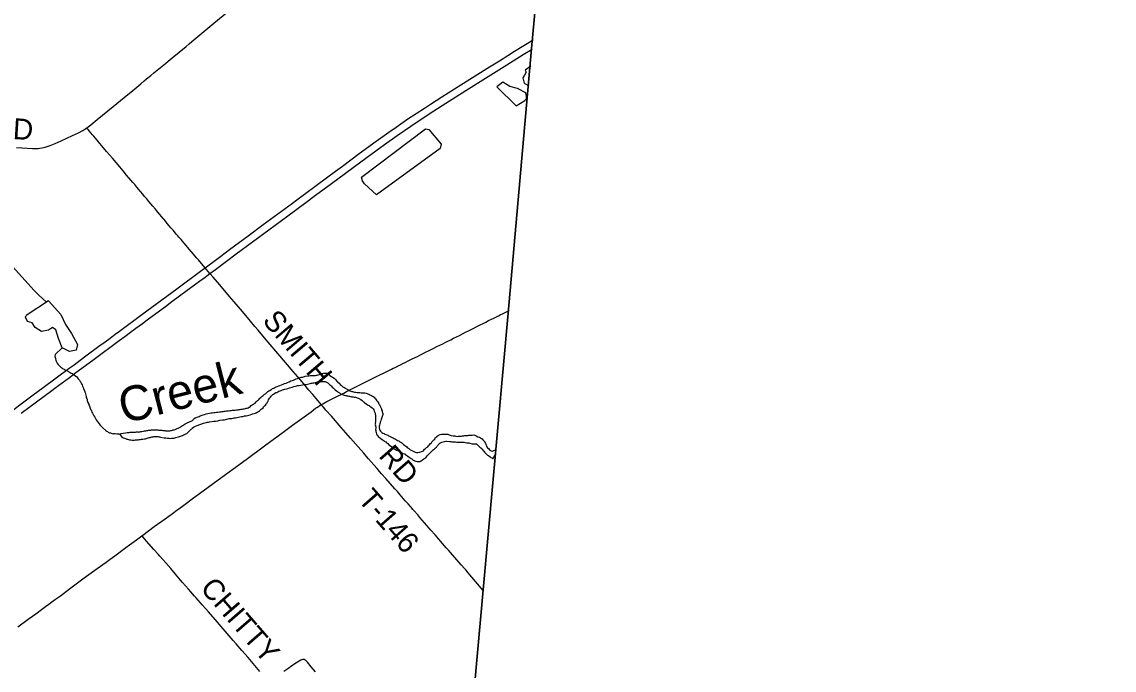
# Model space of a CAD drawing. Extents: x 1410790 to 1770854, y 448063 to 770588.
# Drawn here: x 1632477 to 1648152, y 571742 to 581047 of the extents above; entities that cross this region are included whole.
import ezdxf

# ---------------------------------------------------------------- set-up
doc = ezdxf.new("R2010")
doc.units = 0
for name, color, linetype in [('GM_X_Adjacent_County', 7, 'Continuous'), ('GM_X_County', 7, 'Continuous'), ('GM_X_County_Road', 7, 'Continuous'), ('GM_X_County_Road_Text', 7, 'Continuous'), ('GM_X_Interstate_Route', 7, 'Continuous'), ('GM_X_Minor_Lake', 7, 'Continuous'), ('GM_X_Minor_River', 7, 'Continuous'), ('GM_X_Minor_River_Text', 7, 'Continuous'), ('GM_X_Township', 7, 'Continuous'), ('GM_X_Township_Road', 7, 'Continuous'), ('GM_X_Township_Road_Text', 7, 'Continuous')]:
    doc.layers.add(name, color=color, linetype=linetype)

msp = doc.modelspace()

# ---------------------------------------------------------------- linework, layer by layer
at = {"layer": 'GM_X_Adjacent_County'}
msp.add_lwpolyline([(1651277, 565574), (1641608, 566488), (1639127, 566722), (1638543, 566777), (1638842, 570076), (1639097, 572897), (1639456, 576867), (1639791, 580666), (1640135, 584378), (1640197, 585063), (1640696, 590579), (1640772, 591419), (1641010, 594042), (1641435, 598750), (1641726, 601963), (1641954, 604485), (1642314, 608472), (1642473, 610227), (1643260, 618938), (1643522, 621830), (1644023, 627376), (1646278, 627176), (1649675, 626876)], dxfattribs=at)
at = {"layer": 'GM_X_County'}
msp.add_lwpolyline([(1594558, 570925), (1600110, 570408), (1601218, 570299), (1605315, 569892), (1608125, 569657), (1616080, 568853), (1618534, 568633), (1622375, 568282), (1623453, 568184), (1625400, 568006), (1627110, 567846), (1631058, 567476), (1632910, 567303), (1638543, 566777), (1638842, 570076), (1639097, 572897), (1639456, 576867), (1639791, 580666), (1640135, 584378), (1640197, 585063), (1640696, 590579), (1640772, 591419)], dxfattribs=at)
at = {"layer": 'GM_X_County_Road'}
for points in [[(1633407, 579523), (1633410, 579525), (1633466, 579568), (1633559, 579644), (1633787, 579832), (1633947, 579963), (1634068, 580063), (1634182, 580157), (1634233, 580199), (1634268, 580228), (1634329, 580278), (1634372, 580314), (1634537, 580449), (1634575, 580481), (1634633, 580529), (1634833, 580693), (1634876, 580729), (1634916, 580763), (1635002, 580834), (1635233, 581027), (1635445, 581204)], [(1632399, 579243), (1632553, 579233), (1632628, 579229), (1632656, 579229), (1632683, 579229), (1632712, 579230), (1632736, 579233), (1632763, 579237), (1632789, 579242), (1632812, 579248), (1632840, 579257), (1632884, 579272), (1632954, 579301), (1633041, 579340), (1633205, 579414), (1633292, 579454), (1633350, 579485), (1633380, 579505), (1633407, 579523)]]:
    msp.add_lwpolyline(points, dxfattribs=at)
at = {"layer": 'GM_X_Interstate_Route'}
for points in [[(1632269, 575418), (1632564, 575636), (1632640, 575692), (1632783, 575797), (1633154, 576074), (1633226, 576126), (1633313, 576191), (1633397, 576253), (1633582, 576390), (1633671, 576456), (1633743, 576509), (1633816, 576563), (1633877, 576608), (1634199, 576846), (1634701, 577215), (1635040, 577468), (1635106, 577517), (1635275, 577642), (1635330, 577684), (1635456, 577777), (1635723, 577975), (1635942, 578136), (1636359, 578444), (1636422, 578491), (1636701, 578698), (1636851, 578809), (1636980, 578903), (1637079, 578977), (1637319, 579155), (1637562, 579333), (1637741, 579461), (1637848, 579536), (1638018, 579654), (1638254, 579809), (1638339, 579863), (1638504, 579971), (1638778, 580142), (1639188, 580400), (1639330, 580489), (1639449, 580564), (1639546, 580626), (1639814, 580787)], [(1633497, 576193), (1633670, 576320), (1633720, 576357), (1633875, 576473), (1633957, 576533), (1634038, 576594), (1634112, 576649), (1634207, 576719), (1634273, 576768), (1634556, 576976), (1634610, 577018), (1634758, 577127), (1634975, 577287), (1635025, 577324), (1635107, 577384), (1635176, 577435), (1635254, 577493), (1635415, 577613), (1635551, 577715), (1635786, 577888), (1636021, 578062), (1636294, 578262), (1636533, 578440), (1636693, 578560), (1636919, 578726), (1637432, 579106), (1637680, 579287), (1637861, 579413), (1638059, 579551), (1638248, 579679), (1638390, 579771), (1638562, 579880), (1638850, 580062), (1639167, 580260), (1639438, 580431), (1639673, 580579), (1639802, 580656)], [(1632907, 575757), (1632952, 575790), (1633160, 575944), (1633253, 576012), (1633497, 576193)], [(1632467, 575431), (1632907, 575757)]]:
    msp.add_lwpolyline(points, dxfattribs=at)
at = {"layer": 'GM_X_Minor_Lake'}
for points in [[(1639779, 580409), (1639699, 580353), (1639713, 580323), (1639692, 580283), (1639664, 580241), (1639683, 580167), (1639754, 580126)], [(1639571, 579839), (1639693, 579920), (1639717, 579943), (1639719, 579979), (1639708, 580026), (1639590, 580091), (1639481, 580117), (1639442, 580141), (1639380, 580182), (1639292, 580115)], [(1639571, 579839), (1639292, 580115)], [(1637567, 578562), (1637392, 578723), (1637364, 578765), (1637351, 578816), (1638267, 579510), (1638315, 579502), (1638496, 579289), (1638481, 579227)], [(1638481, 579227), (1637567, 578562)], [(1632857, 577044), (1633038, 576847), (1633101, 576704), (1633188, 576576), (1633277, 576416), (1633258, 576336), (1633163, 576313), (1633055, 576369), (1633004, 576500), (1632965, 576627), (1632919, 576661), (1632857, 576620), (1632758, 576603), (1632670, 576658), (1632623, 576727), (1632560, 576746), (1632529, 576808), (1632541, 576834)], [(1632857, 577044), (1632541, 576834)]]:
    msp.add_lwpolyline(points, dxfattribs=at)
at = {"layer": 'GM_X_Minor_River'}
for points in [[(1632300, 577582), (1632656, 577191), (1632719, 577126), (1632829, 577025)], [(1633055, 576369), (1632955, 576274), (1632952, 576242), (1632958, 576220), (1632962, 576210), (1632965, 576193), (1632969, 576179), (1632973, 576169), (1632979, 576157), (1632985, 576147), (1632994, 576135), (1633006, 576118), (1633024, 576104), (1633038, 576092), (1633050, 576081), (1633062, 576073), (1633072, 576067), (1633084, 576061), (1633094, 576054), (1633104, 576048), (1633116, 576044), (1633128, 576038), (1633140, 576031), (1633149, 576025), (1633161, 576021), (1633171, 576013), (1633185, 576004), (1633197, 575998), (1633207, 575992), (1633219, 575984), (1633235, 575973), (1633259, 575955), (1633275, 575936), (1633287, 575924), (1633302, 575906), (1633310, 575894), (1633316, 575883), (1633324, 575873), (1633330, 575863), (1633335, 575849), (1633343, 575835), (1633349, 575818), (1633355, 575800), (1633362, 575778), (1633370, 575764), (1633376, 575750), (1633380, 575735), (1633384, 575725), (1633389, 575707), (1633393, 575687), (1633399, 575669), (1633402, 575657), (1633408, 575640), (1633412, 575626), (1633416, 575612), (1633421, 575596), (1633425, 575584), (1633431, 575570), (1633435, 575558), (1633441, 575545), (1633446, 575529), (1633452, 575515), (1633458, 575501), (1633464, 575489), (1633470, 575476), (1633475, 575464), (1633483, 575446), (1633493, 575430), (1633501, 575412), (1633510, 575391), (1633522, 575373), (1633534, 575355), (1633545, 575334), (1633559, 575316), (1633573, 575298), (1633587, 575277), (1633602, 575257), (1633620, 575241), (1633638, 575222), (1633682, 575183), (1633695, 575173), (1633707, 575165), (1633717, 575160), (1633735, 575150), (1633747, 575146), (1633759, 575141), (1633773, 575137), (1633785, 575135), (1633799, 575139), (1633816, 575138), (1633842, 575134), (1633868, 575133), (1633882, 575131), (1633902, 575139), (1633932, 575144), (1633963, 575150), (1633987, 575153), (1634003, 575155), (1634017, 575155), (1634033, 575157), (1634043, 575156)], [(1635666, 575492), (1635684, 575496), (1635696, 575500), (1635710, 575504), (1635726, 575509), (1635739, 575515), (1635749, 575517), (1635767, 575541), (1635796, 575558), (1635826, 575572), (1635839, 575594), (1635857, 575611), (1635873, 575623), (1635882, 575633), (1635894, 575645), (1635906, 575653), (1635914, 575663), (1635927, 575675), (1635941, 575686), (1635959, 575702), (1635972, 575710), (1635988, 575722), (1635998, 575732), (1636008, 575739), (1636023, 575751), (1636035, 575757), (1636053, 575769), (1636063, 575775), (1636074, 575782), (1636092, 575790), (1636108, 575798), (1636126, 575806), (1636143, 575813), (1636163, 575821), (1636181, 575829), (1636203, 575838), (1636226, 575846), (1636248, 575856), (1636268, 575863), (1636289, 575871), (1636315, 575882), (1636337, 575892), (1636357, 575900), (1636376, 575905), (1636394, 575913), (1636412, 575921), (1636432, 575927), (1636451, 575934), (1636469, 575940), (1636487, 575946), (1636503, 575949), (1636517, 575953), (1636534, 575957), (1636544, 575959), (1636582, 575966), (1636596, 575968), (1636612, 575969), (1636626, 575969), (1636639, 575969), (1636649, 575971), (1636661, 575971), (1636677, 575972), (1636689, 575972), (1636703, 575976), (1636717, 575978), (1636729, 575979), (1636746, 575987), (1636758, 575991), (1636772, 575995), (1636784, 575998), (1636794, 576002), (1636808, 576004), (1636838, 576006), (1636861, 576005), (1636872, 575993), (1636896, 575972), (1636958, 575933), (1636972, 575919), (1636982, 575908), (1636991, 575896), (1637005, 575886), (1637013, 575876), (1637029, 575859), (1637045, 575843), (1637063, 575829), (1637073, 575818), (1637084, 575810), (1637096, 575802), (1637110, 575794), (1637120, 575787), (1637132, 575779), (1637144, 575773), (1637154, 575769), (1637172, 575758), (1637184, 575752), (1637196, 575748), (1637210, 575743), (1637222, 575739), (1637236, 575737), (1637250, 575733), (1637268, 575730)], [(1635627, 575381), (1635650, 575384), (1635672, 575390), (1635694, 575393), (1635716, 575399), (1635734, 575403), (1635755, 575408), (1635775, 575414), (1635793, 575420), (1635813, 575425), (1635828, 575431), (1635840, 575437), (1635852, 575443), (1635864, 575449), (1635874, 575456), (1635887, 575464), (1635899, 575474), (1635911, 575486), (1635923, 575494), (1635940, 575507), (1635946, 575519), (1635958, 575535), (1635971, 575547), (1635981, 575559), (1635989, 575571), (1635997, 575581), (1636004, 575591), (1636010, 575603), (1636018, 575621), (1636033, 575646), (1636043, 575660), (1636053, 575672), (1636064, 575682), (1636078, 575696), (1636088, 575702), (1636109, 575715), (1636123, 575725), (1636139, 575729), (1636151, 575737), (1636165, 575745), (1636184, 575750), (1636198, 575758), (1636216, 575764), (1636234, 575769), (1636253, 575775), (1636275, 575781), (1636295, 575786), (1636317, 575794), (1636354, 575805), (1636382, 575813), (1636404, 575819), (1636422, 575822), (1636437, 575826), (1636455, 575828), (1636479, 575833), (1636505, 575837), (1636532, 575840), (1636556, 575844), (1636576, 575848), (1636594, 575851), (1636616, 575855), (1636630, 575859), (1636645, 575860), (1636657, 575864), (1636673, 575868), (1636691, 575872), (1636705, 575873), (1636719, 575877), (1636738, 575881), (1636756, 575882), (1636768, 575884), (1636782, 575886), (1636792, 575886), (1636806, 575886), (1636828, 575883), (1636840, 575881), (1636850, 575877), (1636868, 575866), (1636884, 575852), (1636894, 575844), (1636906, 575831), (1636920, 575817), (1636931, 575805), (1636943, 575795), (1636955, 575784), (1636965, 575774), (1636975, 575766), (1636991, 575751), (1637005, 575741), (1637015, 575733), (1637034, 575721), (1637046, 575712), (1637056, 575708), (1637068, 575704), (1637078, 575698), (1637090, 575693), (1637102, 575691), (1637120, 575685), (1637130, 575683), (1637140, 575680), (1637154, 575678)], [(1637154, 575678), (1637171, 575674), (1637181, 575672), (1637191, 575669), (1637201, 575669), (1637213, 575667), (1637229, 575665), (1637247, 575662), (1637263, 575658), (1637277, 575654), (1637287, 575650), (1637303, 575645), (1637341, 575626), (1637359, 575612), (1637368, 575604), (1637380, 575594), (1637390, 575587), (1637400, 575579), (1637418, 575565), (1637432, 575556), (1637448, 575546), (1637460, 575540), (1637470, 575532), (1637486, 575519), (1637502, 575505), (1637517, 575491), (1637529, 575476), (1637535, 575460), (1637543, 575442), (1637546, 575428), (1637548, 575416), (1637550, 575405), (1637552, 575395), (1637552, 575383), (1637551, 575369), (1637553, 575353), (1637551, 575337), (1637553, 575323), (1637550, 575307), (1637548, 575289), (1637550, 575277), (1637549, 575263), (1637555, 575233), (1637555, 575214), (1637554, 575196), (1637556, 575182), (1637558, 575168), (1637561, 575152), (1637565, 575136), (1637573, 575120), (1637583, 575105), (1637597, 575093), (1637611, 575083), (1637626, 575068), (1637648, 575054), (1637664, 575044), (1637678, 575033), (1637688, 575025), (1637698, 575017), (1637712, 575006), (1637728, 574994), (1637745, 574978), (1637767, 574961), (1637787, 574945), (1637805, 574932), (1637821, 574920), (1637831, 574914), (1637841, 574908), (1637851, 574901), (1637861, 574897), (1637871, 574893), (1637881, 574889), (1637893, 574883), (1637907, 574876), (1637919, 574870), (1637933, 574862), (1637946, 574853), (1637962, 574849), (1637972, 574845), (1637982, 574837), (1638000, 574822), (1638016, 574812), (1638034, 574800), (1638050, 574787), (1638062, 574779), (1638072, 574775), (1638094, 574758), (1638108, 574752), (1638118, 574748), (1638132, 574741), (1638150, 574739), (1638168, 574737), (1638180, 574737), (1638190, 574738), (1638204, 574744), (1638214, 574748), (1638227, 574760), (1638247, 574774), (1638263, 574783), (1638273, 574791), (1638282, 574803)], [(1637268, 575730), (1637288, 575728), (1637306, 575726), (1637328, 575725), (1637347, 575723), (1637363, 575723), (1637377, 575722), (1637387, 575722), (1637401, 575720), (1637417, 575716), (1637431, 575711), (1637443, 575707), (1637455, 575701), (1637469, 575694), (1637483, 575688), (1637495, 575682), (1637509, 575676), (1637519, 575669), (1637531, 575659), (1637540, 575647), (1637552, 575635), (1637572, 575606), (1637582, 575596), (1637593, 575580), (1637597, 575567), (1637607, 575553), (1637613, 575541), (1637623, 575521), (1637628, 575511), (1637636, 575492), (1637640, 575478), (1637646, 575464), (1637647, 575450), (1637651, 575438), (1637655, 575426), (1637655, 575412), (1637651, 575398), (1637646, 575382), (1637642, 575368), (1637638, 575354), (1637633, 575340), (1637627, 575322), (1637625, 575312), (1637621, 575300), (1637618, 575290), (1637612, 575276), (1637608, 575260), (1637605, 575246), (1637603, 575236), (1637603, 575218), (1637607, 575197), (1637614, 575185), (1637624, 575173), (1637642, 575155), (1637658, 575144), (1637676, 575138), (1637688, 575130), (1637702, 575123), (1637716, 575119), (1637728, 575113), (1637740, 575106), (1637754, 575100), (1637770, 575092), (1637790, 575083), (1637804, 575075), (1637822, 575065), (1637839, 575056), (1637855, 575048), (1637869, 575040), (1637885, 575031), (1637899, 575021), (1637913, 575013), (1637929, 575005), (1637941, 574994), (1637955, 574980), (1637973, 574968), (1637987, 574957), (1638000, 574945), (1638012, 574933), (1638028, 574922), (1638040, 574912), (1638050, 574902), (1638062, 574898), (1638120, 574872), (1638142, 574866), (1638158, 574864), (1638188, 574873), (1638211, 574879), (1638229, 574884), (1638239, 574890), (1638253, 574912), (1638270, 574922), (1638286, 574936), (1638302, 574947), (1638311, 574961), (1638321, 574971), (1638340, 574995), (1638356, 575005), (1638362, 575019), (1638374, 575035), (1638389, 575048)], [(1634043, 575156), (1634061, 575158), (1634108, 575159), (1634122, 575161), (1634136, 575161), (1634148, 575160), (1634162, 575162), (1634174, 575162), (1634186, 575166), (1634201, 575168), (1634223, 575171), (1634239, 575175), (1634255, 575179), (1634271, 575180), (1634287, 575182), (1634301, 575184), (1634312, 575186), (1634326, 575187), (1634338, 575189), (1634352, 575191), (1634366, 575191), (1634380, 575190), (1634400, 575190), (1634414, 575190), (1634426, 575190), (1634444, 575187), (1634458, 575185), (1634471, 575185), (1634485, 575184), (1634499, 575182), (1634511, 575182), (1634527, 575180), (1634537, 575177), (1634555, 575175), (1634565, 575175), (1634575, 575175), (1634585, 575177), (1634599, 575178), (1634613, 575180), (1634625, 575182), (1634638, 575186), (1634650, 575189), (1634664, 575191), (1634676, 575197), (1634694, 575205), (1634704, 575211), (1634719, 575216), (1634759, 575236), (1634769, 575244), (1634784, 575251), (1634796, 575257), (1634808, 575267), (1634820, 575277), (1634839, 575286), (1634859, 575296), (1634873, 575302), (1634883, 575308), (1634894, 575312), (1634906, 575317), (1634916, 575319), (1634926, 575323), (1634934, 575333), (1634938, 575343), (1634963, 575361), (1634993, 575374), (1635020, 575384), (1635034, 575391), (1635066, 575401), (1635078, 575407), (1635097, 575412), (1635121, 575420), (1635145, 575426), (1635169, 575429), (1635192, 575433), (1635210, 575436), (1635234, 575438), (1635250, 575440), (1635270, 575443), (1635290, 575445), (1635313, 575449), (1635333, 575450), (1635349, 575454), (1635365, 575456), (1635379, 575459), (1635395, 575461), (1635412, 575463), (1635440, 575466), (1635460, 575468), (1635484, 575470), (1635502, 575471), (1635520, 575473), (1635539, 575475), (1635555, 575476), (1635567, 575478), (1635583, 575480), (1635597, 575482), (1635611, 575483), (1635625, 575487), (1635643, 575489), (1635656, 575491), (1635666, 575492)], [(1633879, 575132), (1633911, 575086), (1633931, 575078), (1633949, 575072), (1633963, 575065), (1633973, 575061), (1633983, 575059), (1633995, 575055), (1634009, 575052), (1634023, 575048), (1634041, 575048), (1634061, 575045), (1634077, 575045), (1634094, 575045), (1634110, 575047), (1634128, 575048), (1634144, 575050), (1634162, 575052), (1634178, 575053), (1634192, 575055), (1634205, 575057), (1634215, 575057), (1634237, 575062), (1634249, 575064), (1634261, 575068), (1634275, 575072), (1634289, 575075), (1634304, 575079), (1634318, 575083), (1634330, 575087), (1634342, 575089), (1634362, 575092), (1634372, 575094), (1634386, 575096), (1634396, 575096), (1634419, 575095), (1634429, 575095), (1634441, 575093), (1634453, 575091), (1634467, 575088), (1634521, 575077), (1634543, 575075), (1634565, 575072), (1634589, 575070), (1634613, 575069), (1634631, 575071), (1634646, 575071), (1634658, 575073), (1634672, 575076), (1634688, 575080), (1634708, 575086), (1634724, 575092), (1634741, 575095), (1634755, 575101), (1634769, 575105), (1634781, 575111), (1634795, 575118), (1634812, 575126), (1634830, 575134), (1634844, 575140), (1634854, 575147), (1634869, 575161), (1634879, 575171), (1634891, 575185), (1634906, 575201), (1634916, 575205), (1634920, 575215), (1634942, 575230), (1634969, 575244), (1634991, 575251), (1635005, 575257), (1635017, 575263), (1635030, 575267), (1635046, 575273), (1635058, 575276), (1635068, 575282), (1635082, 575286), (1635102, 575292), (1635121, 575295), (1635137, 575299), (1635153, 575303), (1635169, 575307), (1635230, 575315), (1635256, 575317), (1635288, 575322), (1635318, 575328), (1635357, 575333), (1635379, 575337), (1635397, 575341), (1635415, 575344), (1635436, 575348), (1635454, 575352), (1635472, 575353), (1635492, 575355), (1635510, 575359), (1635526, 575362), (1635543, 575364), (1635561, 575370), (1635587, 575373), (1635607, 575377), (1635627, 575381)], [(1638389, 575048), (1638403, 575058), (1638409, 575074), (1638420, 575084), (1638432, 575094), (1638456, 575113), (1638481, 575123), (1638499, 575127), (1638529, 575128), (1638557, 575130), (1638577, 575129), (1638590, 575129), (1638609, 575119), (1638637, 575110), (1638664, 575106), (1638682, 575103), (1638692, 575103), (1638706, 575101), (1638732, 575096), (1638742, 575098), (1638752, 575098), (1638768, 575100), (1638786, 575101), (1638800, 575103), (1638819, 575107), (1638835, 575108), (1638857, 575110), (1638875, 575112), (1638893, 575113), (1638903, 575113), (1638913, 575113), (1638927, 575115), (1638939, 575115), (1638964, 575118), (1638976, 575116), (1638994, 575104), (1639022, 575093), (1639044, 575085), (1639060, 575076), (1639073, 575068), (1639083, 575060), (1639093, 575047), (1639103, 575037), (1639113, 575029), (1639119, 575019), (1639123, 575007), (1639129, 574997), (1639134, 574984), (1639138, 574972), (1639144, 574962), (1639150, 574948), (1639158, 574934), (1639173, 574921), (1639193, 574901), (1639213, 574890), (1639229, 574886), (1639282, 574911)], [(1638282, 574803), (1638294, 574819), (1638304, 574827), (1638312, 574839), (1638325, 574850), (1638341, 574864), (1638351, 574876), (1638364, 574892), (1638378, 574906), (1638392, 574916), (1638403, 574923), (1638413, 574931), (1638425, 574941), (1638431, 574951), (1638444, 574965), (1638452, 574975), (1638462, 574985), (1638476, 574998), (1638503, 575014), (1638523, 575020), (1638543, 575025), (1638559, 575027), (1638570, 575027), (1638612, 575024), (1638622, 575022), (1638632, 575022), (1638648, 575021), (1638666, 575019), (1638684, 575019), (1638702, 575018), (1638720, 575016), (1638736, 575014), (1638754, 575013), (1638773, 575015), (1638789, 575015), (1638805, 575015), (1638823, 575012), (1638845, 575008), (1638863, 575005), (1638879, 575003), (1638893, 575003), (1638905, 574999), (1638939, 574992), (1638965, 574990), (1638989, 574989), (1639000, 574989), (1639015, 574975), (1639029, 574960), (1639047, 574944), (1639061, 574933), (1639071, 574925), (1639083, 574913), (1639094, 574897), (1639106, 574884), (1639118, 574872), (1639130, 574858), (1639144, 574843), (1639160, 574829), (1639174, 574821), (1639195, 574804), (1639209, 574796), (1639221, 574790), (1639237, 574777), (1639276, 574842)]]:
    msp.add_lwpolyline(points, dxfattribs=at)
at = {"layer": 'GM_X_Township'}
msp.add_lwpolyline([(1622857, 591104), (1629012, 590636), (1631373, 590456), (1634375, 590228), (1636196, 588001), (1636804, 588487), (1637311, 587860), (1637962, 587056), (1639823, 584764), (1640135, 584378), (1639791, 580666), (1639456, 576867), (1639097, 572897), (1638842, 570076), (1638543, 566777), (1632910, 567303), (1631058, 567476), (1627110, 567846), (1625400, 568006), (1623453, 568184), (1622375, 568282), (1618534, 568633)], dxfattribs=at)
at = {"layer": 'GM_X_Township_Road'}
for points in [[(1634623, 578083), (1634617, 578090), (1634591, 578121), (1634564, 578153), (1634541, 578181), (1634479, 578253), (1634456, 578281), (1634427, 578316), (1634393, 578356), (1634357, 578399), (1634326, 578437), (1634298, 578470), (1634269, 578505), (1634237, 578542), (1634212, 578573), (1634180, 578610), (1634125, 578675), (1634096, 578711), (1634068, 578743), (1634043, 578773), (1633979, 578848), (1633930, 578906), (1633882, 578964), (1633776, 579089), (1633693, 579186), (1633577, 579325), (1633508, 579408), (1633493, 579426), (1633445, 579482), (1633431, 579498), (1633422, 579507), (1633407, 579523)], [(1635821, 576676), (1635756, 576753), (1635691, 576831), (1635613, 576924), (1635551, 576996), (1635525, 577026), (1635459, 577103), (1635317, 577270), (1635221, 577382), (1635176, 577435), (1635151, 577465), (1635128, 577493), (1635106, 577517), (1635106, 577517), (1635053, 577580), (1635010, 577629), (1634987, 577657), (1634961, 577687), (1634917, 577739), (1634908, 577749), (1634856, 577812), (1634833, 577839), (1634804, 577871), (1634784, 577897), (1634762, 577921), (1634729, 577958), (1634716, 577973), (1634693, 578001), (1634666, 578033), (1634647, 578056), (1634623, 578083)], [(1636774, 575554), (1636795, 575566), (1636853, 575597), (1636969, 575655), (1637096, 575719), (1637137, 575740), (1637242, 575793), (1637460, 575902), (1637577, 575960), (1637706, 576025), (1637782, 576063), (1637806, 576074), (1637812, 576077), (1637835, 576088), (1637871, 576106), (1637879, 576110), (1637909, 576124), (1637944, 576142), (1637979, 576159), (1638029, 576184), (1638079, 576209), (1638153, 576245), (1638188, 576263), (1638226, 576282), (1638270, 576304), (1638311, 576325), (1638349, 576344), (1638390, 576365), (1638434, 576386), (1638475, 576407), (1638516, 576427), (1638551, 576445), (1638590, 576464), (1638631, 576484), (1638672, 576505), (1638757, 576547), (1638801, 576569), (1638844, 576592), (1638888, 576614), (1638926, 576633), (1638973, 576656), (1639014, 576677), (1639055, 576697), (1639096, 576718), (1639137, 576738), (1639175, 576758), (1639216, 576778), (1639251, 576796), (1639286, 576814), (1639316, 576828), (1639342, 576841), (1639383, 576862), (1639462, 576901)], [(1636774, 575554), (1636752, 575580), (1636701, 575640), (1636652, 575697), (1636597, 575762), (1636522, 575850), (1636469, 575912), (1636370, 576030), (1636150, 576287), (1636012, 576450), (1635961, 576510), (1635868, 576620), (1635821, 576676)], [(1634729, 574059), (1634799, 574110), (1634939, 574213), (1635080, 574316), (1635222, 574420), (1635398, 574548), (1635504, 574625), (1635697, 574767), (1635961, 574961), (1636228, 575157), (1636363, 575256), (1636495, 575354), (1636593, 575426), (1636627, 575451), (1636693, 575500), (1636709, 575511), (1636733, 575528), (1636758, 575544), (1636765, 575549), (1636774, 575554)], [(1639099, 572885), (1638987, 573016), (1638882, 573138), (1638846, 573180), (1638829, 573200), (1638779, 573256), (1638627, 573433), (1638600, 573462), (1638589, 573474), (1638568, 573499), (1638409, 573682), (1638348, 573751), (1638323, 573781), (1638288, 573820), (1638189, 573934), (1638159, 573969), (1638107, 574028), (1638088, 574050), (1638062, 574080), (1638053, 574090), (1638021, 574127), (1637979, 574174), (1637906, 574258), (1637866, 574305), (1637831, 574344), (1637698, 574494), (1637640, 574561), (1637609, 574595), (1637575, 574635), (1637527, 574689), (1637452, 574776), (1637422, 574810), (1637383, 574855), (1637340, 574904), (1637193, 575072), (1637061, 575223), (1636918, 575386), (1636840, 575474), (1636805, 575517), (1636774, 575554)], [(1634201, 573672), (1634211, 573680), (1634378, 573802), (1634532, 573914), (1634638, 573992), (1634701, 574039), (1634729, 574059)], [(1632418, 572363), (1632569, 572474), (1632630, 572518), (1632678, 572552), (1632779, 572626), (1632816, 572654), (1632866, 572690), (1632908, 572722), (1632958, 572759), (1633030, 572811), (1633117, 572876), (1633162, 572909), (1633354, 573052), (1633404, 573089), (1633557, 573201), (1633685, 573294), (1633743, 573336), (1633810, 573384), (1633971, 573503), (1634021, 573540), (1634121, 573614), (1634201, 573672)], [(1635893, 571723), (1635845, 571781), (1635724, 571924), (1635636, 572026), (1635552, 572122), (1635511, 572169), (1635339, 572367), (1635285, 572429), (1635153, 572580), (1635117, 572622), (1635065, 572681), (1635039, 572710), (1634973, 572784), (1634953, 572806), (1634902, 572865), (1634867, 572905), (1634782, 573000), (1634753, 573034), (1634729, 573061), (1634681, 573119), (1634613, 573199), (1634542, 573281), (1634455, 573380), (1634433, 573405), (1634373, 573474), (1634267, 573595), (1634217, 573651), (1634208, 573663), (1634201, 573672)], [(1636690, 571716), (1636630, 571790), (1636574, 571858), (1636564, 571869), (1636553, 571880), (1636548, 571884), (1636542, 571887), (1636537, 571891), (1636531, 571893), (1636524, 571895), (1636518, 571895), (1636511, 571895), (1636504, 571895), (1636496, 571892), (1636490, 571890), (1636481, 571886), (1636455, 571870), (1636408, 571840), (1636332, 571788), (1636308, 571771), (1636234, 571722)]]:
    msp.add_lwpolyline(points, dxfattribs=at)

# ---------------------------------------------------------------- texts
at = {"layer": 'GM_X_County_Road_Text'}
msp.add_text('D', height=300, rotation=356.5216, dxfattribs=at).set_placement((1632342, 579365))
at = {"layer": 'GM_X_Minor_River_Text'}
msp.add_text('Creek', height=500, rotation=14.3463, dxfattribs=at).set_placement((1633938, 575276))
at = {"layer": 'GM_X_Township_Road_Text'}
for s, rotation, p in [('SMITH', 310.3373, (1635918, 576751)), ('RD', 311.1894, (1637586, 574810)), ('T-146', 311.1682, (1637286, 574183)), ('CHITTY', 310.9604, (1635024, 572911))]:
    msp.add_text(s, height=300, rotation=rotation, dxfattribs=at).set_placement(p)

doc.saveas('drawing.dxf')
